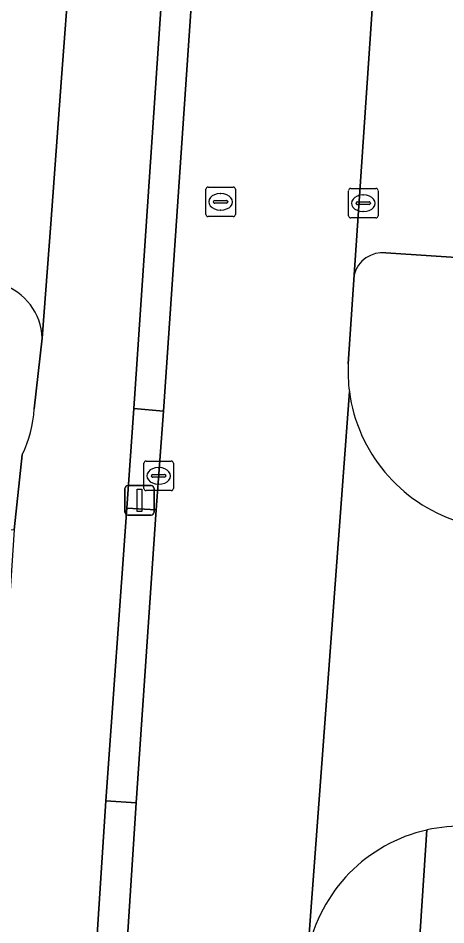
# Model space of a CAD drawing. Extents: x 161848 to 162726, y 385382 to 386521.
# Drawn here: x 162013.44 to 162027.96, y 385740.75 to 385771.53 of the extents above; entities that cross this region are included whole.
import ezdxf

# ---------------------------------------------------------------- set-up
doc = ezdxf.new("R2010")
doc.units = 0
for name, color, linetype in [('IMGEO_Fietspad_gesloten', 7, 'Continuous'), ('IMGEO_Kolk', 7, 'Continuous'), ('IMGEO_Lichtmast', 7, 'Continuous'), ('IMGEO_Parkeervlak_open', 7, 'Continuous'), ('IMGEO_Rijbaan_lokaal_open', 7, 'Continuous'), ('IMGEO_Rioolput', 7, 'Continuous'), ('IMGEO_Verkeerseiland_groen', 7, 'Continuous'), ('IMGEO_Verkeerseiland_open', 7, 'Continuous'), ('IMGEO_Voetpad_open', 7, 'Continuous')]:
    doc.layers.add(name, color=color, linetype=linetype)

msp = doc.modelspace()

# ---------------------------------------------------------------- linework, layer by layer
at = {"layer": 'IMGEO_Fietspad_gesloten'}
for points in [[(162021.045, 385812.246), (162022.384, 385832.326), (162022.824, 385838.901), (162019.619, 385839.181), (162019.35, 385835.21), (162018.004, 385815.423), (162017.897, 385813.891), (162016.671, 385796.343), (162016.564, 385794.811), (162015.19, 385773.272), (162014.911, 385769.504), (162014.545, 385764.545), (162014.258, 385760.67), (162013.982, 385758.262)], [(162014.399, 385713.867), (162016.417, 385744.964), (162017.132, 385754.894), (162017.366, 385758.28), (162018.455, 385774.351), (162020.688, 385807.01), (162021.045, 385812.246)], [(162013.578, 385756.709), (162013.298, 385754.162), (162012.735, 385745.688)]]:
    msp.add_lwpolyline(points, dxfattribs=at)
msp.add_arc((162010.103, 385758.442), 3.883, 333.4925, 357.3439, dxfattribs=at)
at = {"layer": 'IMGEO_Kolk'}
for p, q in [((162024.734, 385765.745), (162025.586, 385765.745)), ((162024.659, 385764.819), (162024.659, 385765.671)), ((162025.147, 385765.525), (162025.172, 385765.525)), ((162025.66, 385765.671), (162025.66, 385764.819)), ((162024.918, 385765.239), (162024.918, 385765.251)), ((162025.356, 385765.202), (162024.958, 385765.202)), ((162024.961, 385765.288), (162025.359, 385765.288)), ((162025.402, 385765.251), (162025.402, 385765.239)), ((162025.17, 385764.965), (162025.145, 385764.965)), ((162025.586, 385764.745), (162024.734, 385764.745)), ((162017.71, 385755.564), (162017.71, 385756.416)), ((162017.785, 385756.49), (162018.637, 385756.49)), ((162018.198, 385756.27), (162018.223, 385756.27)), ((162018.711, 385756.416), (162018.711, 385755.564)), ((162017.969, 385755.984), (162017.969, 385755.996)), ((162018.407, 385755.947), (162018.009, 385755.947)), ((162018.012, 385756.033), (162018.41, 385756.033)), ((162018.453, 385755.996), (162018.453, 385755.984)), ((162018.221, 385755.71), (162018.196, 385755.71)), ((162018.637, 385755.49), (162017.785, 385755.49))]:
    msp.add_line(p, q, dxfattribs=at)
for points in [[(162024.734, 385765.745), (162025.586, 385765.745)], [(162024.659, 385764.819), (162024.659, 385765.671)], [(162025.66, 385765.671), (162025.66, 385764.819)], [(162025.586, 385764.745), (162024.734, 385764.745)], [(162017.71, 385755.564), (162017.71, 385756.416)], [(162017.785, 385756.49), (162018.637, 385756.49)], [(162018.711, 385756.416), (162018.711, 385755.564)], [(162018.637, 385755.49), (162017.785, 385755.49)]]:
    msp.add_lwpolyline(points, dxfattribs=at)
for centre, radius, start, end in [((162024.736, 385765.669), 0.0765, 91.552, 178.448), ((162024.736, 385765.669), 0.0765, 91.552, 178.448), ((162025.584, 385765.669), 0.0765, 1.552, 88.448), ((162025.584, 385765.669), 0.0765, 1.552, 88.448), ((162024.958, 385765.248), 0.0403, 85.8775, 175.7526), ((162024.955, 385765.238), 0.0366, 178.938, 274.7102), ((162025.359, 385765.245), 0.043, 264.8664, 352.4533), ((162025.363, 385765.25), 0.0386, 1.7309, 96.639), ((162024.736, 385764.821), 0.0765, 181.552, 268.448), ((162024.736, 385764.821), 0.0765, 181.552, 268.448), ((162025.584, 385764.821), 0.0765, 271.552, 358.448), ((162025.584, 385764.821), 0.0765, 271.552, 358.448), ((162017.787, 385756.414), 0.0765, 91.552, 178.448), ((162017.787, 385756.414), 0.0765, 91.552, 178.448), ((162018.635, 385756.414), 0.0765, 1.552, 88.448), ((162018.635, 385756.414), 0.0765, 1.552, 88.448), ((162018.009, 385755.993), 0.0403, 85.8775, 175.7526), ((162018.006, 385755.983), 0.0366, 178.938, 274.7102), ((162018.41, 385755.99), 0.043, 264.8664, 352.4533), ((162018.414, 385755.995), 0.0386, 1.7309, 96.639), ((162017.787, 385755.566), 0.0765, 181.552, 268.448), ((162017.787, 385755.566), 0.0765, 181.552, 268.448), ((162018.635, 385755.566), 0.0765, 271.552, 358.448), ((162018.635, 385755.566), 0.0765, 271.552, 358.448)]:
    msp.add_arc(centre, radius, start, end, dxfattribs=at)
for centre, major_axis, ratio, start_param, end_param in [((162025.146, 385765.245), (-0.387, 0.002), 0.722429, 4.712389, 7.853982), ((162025.171, 385765.245), (-0.39, 0.002), 0.717154, 1.570796, 4.712389), ((162018.197, 385755.99), (-0.387, 0.002), 0.722429, 4.712389, 7.853982), ((162018.222, 385755.99), (-0.39, 0.002), 0.717154, 1.570796, 4.712389)]:
    msp.add_ellipse(centre, major_axis=major_axis, ratio=ratio, start_param=start_param, end_param=end_param, dxfattribs=at)
at = {"layer": 'IMGEO_Lichtmast'}
for p, q in [((162017.164, 385755.659), (162017.954, 385755.659)), ((162017.954, 385755.659), (162017.164, 385755.659)), ((162017.064, 385754.759), (162017.064, 385755.559)), ((162017.064, 385755.559), (162017.064, 385754.759)), ((162018.054, 385755.559), (162018.054, 385754.759)), ((162018.054, 385754.759), (162018.054, 385755.559)), ((162017.954, 385754.659), (162017.164, 385754.659)), ((162017.164, 385754.659), (162017.954, 385754.659))]:
    msp.add_line(p, q, dxfattribs=at)
msp.add_lwpolyline([(162017.484, 385755.534), (162017.634, 385755.534), (162017.634, 385754.784), (162017.484, 385754.784), (162017.484, 385755.534)], dxfattribs=at)
for centre, start, end in [((162017.164, 385755.559), 90, 180), ((162017.164, 385755.559), 90, 180), ((162017.954, 385755.559), 0, 90), ((162017.954, 385755.559), 360, 90), ((162017.164, 385754.759), 180, 270), ((162017.164, 385754.759), 180, 270), ((162017.954, 385754.759), 270, 0), ((162017.954, 385754.759), 270, 0)]:
    msp.add_arc(centre, 0.1, start, end, dxfattribs=at)
at = {"layer": 'IMGEO_Parkeervlak_open'}
for points in [[(162027.445, 385801.056), (162024.847, 385762.815)], [(162025.929, 385763.562), (162030.37, 385763.263), (162032.797, 385799.816), (162028.402, 385800.13)]]:
    msp.add_lwpolyline(points, dxfattribs=at)
msp.add_arc((162025.829, 385762.55), 1.017, 84.3269, 164.9146, dxfattribs=at)
at = {"layer": 'IMGEO_Rijbaan_lokaal_open'}
for points in [[(162028.542, 385817.36), (162031.145, 385855.667), (162031.315, 385858.297), (162025.205, 385858.754), (162024.539, 385848.984), (162023.424, 385832.28), (162022.065, 385812.169), (162021.714, 385806.937), (162019.478, 385774.254), (162018.373, 385758.189), (162018.126, 385754.834), (162017.45, 385744.89), (162015.447, 385713.845), (162014.322, 385696.873), (162011.334, 385651.941), (162017.404, 385651.53), (162017.453, 385652.249), (162019.023, 385675.529), (162020.357, 385695.92), (162022.867, 385734.111), (162023.205, 385739.378)], [(162024.646, 385759.789), (162024.847, 385762.815), (162027.445, 385801.056), (162027.535, 385801.859)], [(162023.276, 385739.835), (162024.688, 385758.853)], [(162024.688, 385758.853), (162023.276, 385739.835)]]:
    msp.add_lwpolyline(points, dxfattribs=at)
for centre, radius, start, end in [((162030.131, 385759.566), 5.49, 177.674, 187.4645), ((162030.008, 385759.561), 5.367, 187.5761, 252.2497), ((162028.481, 385738.789), 5.309, 102.635, 168.6399), ((162028.481, 385738.786), 5.313, 87.9219, 102.6272)]:
    msp.add_arc(centre, radius, start, end, dxfattribs=at)
at = {"layer": 'IMGEO_Rioolput'}
for p, q in [((162019.889, 385765.792), (162020.741, 385765.792)), ((162019.814, 385764.866), (162019.814, 385765.718)), ((162020.302, 385765.572), (162020.327, 385765.572)), ((162020.815, 385765.718), (162020.815, 385764.866)), ((162020.073, 385765.286), (162020.073, 385765.298)), ((162020.511, 385765.249), (162020.113, 385765.249)), ((162020.116, 385765.335), (162020.514, 385765.335)), ((162020.557, 385765.298), (162020.557, 385765.286)), ((162020.325, 385765.012), (162020.3, 385765.012)), ((162020.741, 385764.792), (162019.889, 385764.792))]:
    msp.add_line(p, q, dxfattribs=at)
for points in [[(162019.889, 385765.792), (162020.741, 385765.792)], [(162019.814, 385764.866), (162019.814, 385765.718)], [(162020.815, 385765.718), (162020.815, 385764.866)], [(162020.741, 385764.792), (162019.889, 385764.792)]]:
    msp.add_lwpolyline(points, dxfattribs=at)
for centre, radius, start, end in [((162019.891, 385765.716), 0.0765, 91.552, 178.448), ((162019.891, 385765.716), 0.0765, 91.552, 178.448), ((162020.739, 385765.716), 0.0765, 1.552, 88.448), ((162020.739, 385765.716), 0.0765, 1.552, 88.448), ((162020.113, 385765.295), 0.0403, 85.8775, 175.7526), ((162020.11, 385765.285), 0.0366, 178.938, 274.7102), ((162020.514, 385765.292), 0.043, 264.8664, 352.4533), ((162020.518, 385765.297), 0.0386, 1.7309, 96.639), ((162019.891, 385764.868), 0.0765, 181.552, 268.448), ((162019.891, 385764.868), 0.0765, 181.552, 268.448), ((162020.739, 385764.868), 0.0765, 271.552, 358.448), ((162020.739, 385764.868), 0.0765, 271.552, 358.448)]:
    msp.add_arc(centre, radius, start, end, dxfattribs=at)
for centre, major_axis, ratio, start_param, end_param in [((162020.301, 385765.292), (-0.387, 0.002), 0.722429, 4.712389, 7.853982), ((162020.326, 385765.292), (-0.39, 0.002), 0.717154, 1.570796, 4.712389)]:
    msp.add_ellipse(centre, major_axis=major_axis, ratio=ratio, start_param=start_param, end_param=end_param, dxfattribs=at)
at = {"layer": 'IMGEO_Verkeerseiland_groen'}
for points in [[(162009.994, 385760.777), (162009.57, 385754.375), (162013.298, 385754.162), (162013.578, 385756.709)], [(162013.982, 385758.262), (162014.258, 385760.67)]]:
    msp.add_lwpolyline(points, dxfattribs=at)
for centre, radius, start, end in [((162012.29, 385760.604), 1.969, 1.907, 72.6172), ((162010.103, 385758.442), 3.883, 333.4925, 357.3439)]:
    msp.add_arc(centre, radius, start, end, dxfattribs=at)
at = {"layer": 'IMGEO_Verkeerseiland_open'}
for points in [[(162018.373, 385758.189), (162017.366, 385758.28), (162017.132, 385754.894), (162018.126, 385754.834)], [(162016.417, 385744.964), (162014.399, 385713.867), (162015.447, 385713.845), (162017.45, 385744.89)]]:
    msp.add_lwpolyline(points, close=True, dxfattribs=at)
at = {"layer": 'IMGEO_Voetpad_open'}
for points in [[(162028.402, 385800.13), (162032.797, 385799.816), (162030.37, 385763.263), (162025.929, 385763.562)], [(162014.911, 385769.504), (162015.19, 385773.272)], [(162014.258, 385760.67), (162014.545, 385764.545), (162014.911, 385769.504)], [(162024.847, 385762.815), (162024.646, 385759.789)], [(162027.32, 385743.97), (162026.588, 385732.967)], [(162026.588, 385732.967), (162027.32, 385743.97)]]:
    msp.add_lwpolyline(points, dxfattribs=at)
for points in [[(162018.373, 385758.189), (162019.478, 385774.254), (162018.455, 385774.351), (162017.366, 385758.28)], [(162017.132, 385754.894), (162016.417, 385744.964), (162017.45, 385744.89), (162018.126, 385754.834)]]:
    msp.add_lwpolyline(points, close=True, dxfattribs=at)
for centre, radius, start, end in [((162025.829, 385762.55), 1.017, 84.3269, 164.9146), ((162012.29, 385760.604), 1.969, 1.907, 72.6172), ((162030.131, 385759.566), 5.49, 177.674, 187.4645), ((162030.008, 385759.561), 5.367, 187.5761, 252.2497), ((162028.481, 385738.789), 5.309, 102.635, 168.6399), ((162028.481, 385738.786), 5.313, 87.9219, 102.6272)]:
    msp.add_arc(centre, radius, start, end, dxfattribs=at)

doc.saveas('drawing.dxf')
